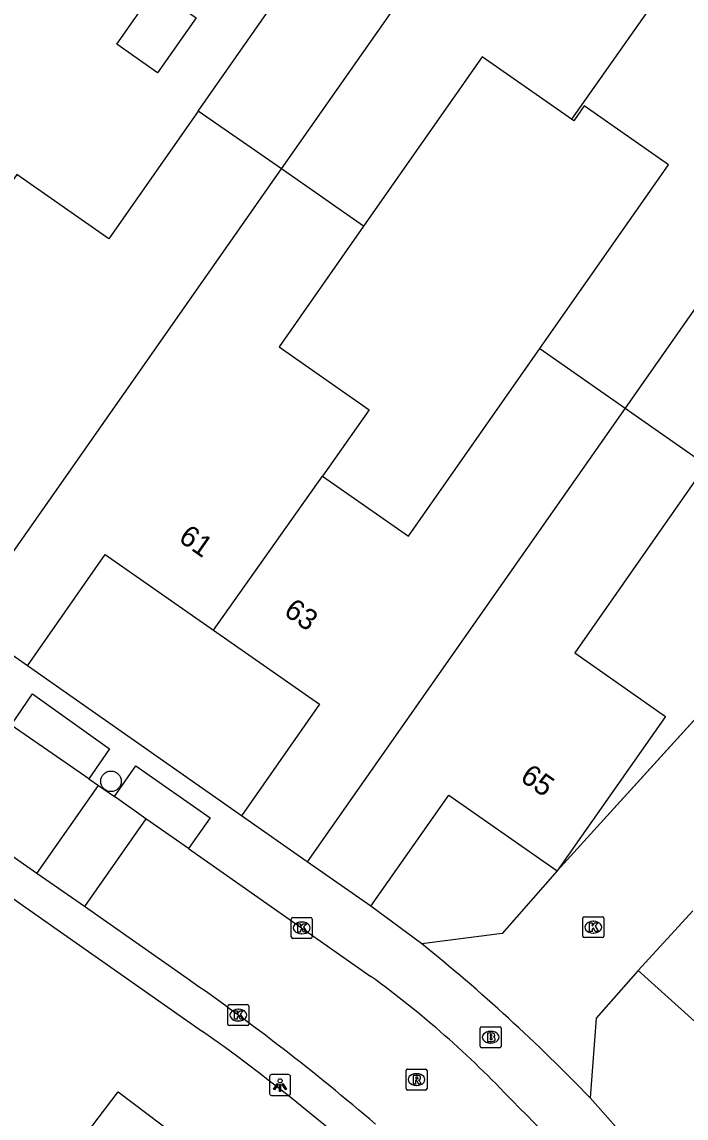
# Model space of a CAD drawing. Extents: x 158474 to 159560, y 388525 to 389605.
# Drawn here: x 158711.4 to 158743.1, y 389093.6 to 389145.9 of the extents above; entities that cross this region are included whole.
import ezdxf

# ---------------------------------------------------------------- set-up
doc = ezdxf.new("R2010")
doc.units = 0
for name, color, linetype in [('IMGEO_Boom', 7, 'Continuous'), ('IMGEO_Brandkraan', 7, 'Continuous'), ('IMGEO_Kolk', 7, 'Continuous'), ('IMGEO_Lichtpunt', 7, 'Continuous'), ('IMGEO_Muur', 7, 'Continuous'), ('IMGEO_Pand', 7, 'Continuous'), ('IMGEO_Pand_nummerreeks', 7, 'Continuous'), ('IMGEO_Rijbaan_lokaal_open', 7, 'Continuous'), ('IMGEO_Rioolput', 7, 'Continuous'), ('IMGEO_Voetpad_open', 7, 'Continuous')]:
    doc.layers.add(name, color=color, linetype=linetype)

msp = doc.modelspace()

# ---------------------------------------------------------------- linework, layer by layer
at = {"layer": 'IMGEO_Boom'}
msp.add_circle((158715.644, 389109.647), 0.489, dxfattribs=at)
at = {"layer": 'IMGEO_Brandkraan'}
for p, q in [((158733.273, 389096.997), (158733.273, 389097.849)), ((158733.348, 389097.923), (158734.2, 389097.923)), ((158733.761, 389097.703), (158733.786, 389097.703)), ((158734.274, 389097.849), (158734.274, 389096.997)), ((158733.784, 389097.143), (158733.759, 389097.143)), ((158734.2, 389096.923), (158733.348, 389096.923))]:
    msp.add_line(p, q, dxfattribs=at)
for points in [[(158733.273, 389096.997), (158733.273, 389097.849)], [(158733.348, 389097.923), (158734.2, 389097.923)], [(158733.621, 389097.623), (158733.621, 389097.223), (158733.834, 389097.223)], [(158733.852, 389097.623), (158733.621, 389097.623)], [(158734.274, 389097.849), (158734.274, 389096.997)], [(158733.8, 389097.542), (158733.746, 389097.542), (158733.746, 389097.466)], [(158733.746, 389097.466), (158733.799, 389097.466)], [(158733.808, 389097.39), (158733.746, 389097.39), (158733.746, 389097.309)], [(158733.746, 389097.309), (158733.808, 389097.309)], [(158734.2, 389096.923), (158733.348, 389096.923)]]:
    msp.add_lwpolyline(points, dxfattribs=at)
for centre, radius, start, end in [((158733.35, 389097.847), 0.0765, 91.552, 178.448), ((158733.35, 389097.847), 0.0765, 91.552, 178.448), ((158733.856, 389097.478), 0.145, 59.4692, 91.5367), ((158733.881, 389097.525), 0.0922, 285.5137, 58.1501), ((158734.198, 389097.847), 0.0765, 1.552, 88.448), ((158734.198, 389097.847), 0.0765, 1.552, 88.448), ((158733.801, 389097.504), 0.0379, 267.8285, 90.9355), ((158733.809, 389097.349), 0.0404, 269.8759, 90.5077), ((158733.84, 389097.474), 0.251, 268.6676, 293.5347), ((158733.886, 389097.333), 0.105, 301.3115, 78.989), ((158733.35, 389096.999), 0.0765, 181.552, 268.448), ((158733.35, 389096.999), 0.0765, 181.552, 268.448), ((158734.198, 389096.999), 0.0765, 271.552, 358.448), ((158734.198, 389096.999), 0.0765, 271.552, 358.448)]:
    msp.add_arc(centre, radius, start, end, dxfattribs=at)
for centre, major_axis, ratio, start_param, end_param in [((158733.76, 389097.423), (-0.387, 0.002), 0.722429, 4.712389, 7.853982), ((158733.785, 389097.423), (-0.39, 0.002), 0.717154, 1.570796, 4.712389)]:
    msp.add_ellipse(centre, major_axis=major_axis, ratio=ratio, start_param=start_param, end_param=end_param, dxfattribs=at)
at = {"layer": 'IMGEO_Kolk'}
for p, q in [((158724.251, 389102.218), (158724.251, 389103.07)), ((158724.326, 389103.144), (158725.178, 389103.144)), ((158724.739, 389102.924), (158724.764, 389102.924)), ((158725.252, 389103.07), (158725.252, 389102.218)), ((158738.175, 389102.254), (158738.175, 389103.106)), ((158738.25, 389103.18), (158739.102, 389103.18)), ((158738.663, 389102.96), (158738.688, 389102.96)), ((158739.176, 389103.106), (158739.176, 389102.254)), ((158724.762, 389102.364), (158724.737, 389102.364)), ((158738.686, 389102.4), (158738.661, 389102.4)), ((158725.178, 389102.144), (158724.326, 389102.144)), ((158739.102, 389102.18), (158738.25, 389102.18)), ((158721.224, 389098.053), (158721.224, 389098.905)), ((158721.299, 389098.979), (158722.151, 389098.979)), ((158721.712, 389098.759), (158721.737, 389098.759)), ((158722.225, 389098.905), (158722.225, 389098.053)), ((158721.735, 389098.199), (158721.71, 389098.199)), ((158722.151, 389097.979), (158721.299, 389097.979))]:
    msp.add_line(p, q, dxfattribs=at)
for points in [[(158724.251, 389102.218), (158724.251, 389103.07)], [(158724.326, 389103.144), (158725.178, 389103.144)], [(158724.572, 389102.844), (158724.695, 389102.844), (158724.695, 389102.693), (158724.825, 389102.844), (158724.989, 389102.844), (158724.843, 389102.693), (158724.996, 389102.444), (158724.844, 389102.444), (158724.759, 389102.608), (158724.695, 389102.541), (158724.695, 389102.444), (158724.572, 389102.444), (158724.572, 389102.844)], [(158725.252, 389103.07), (158725.252, 389102.218)], [(158738.175, 389102.254), (158738.175, 389103.106)], [(158738.25, 389103.18), (158739.102, 389103.18)], [(158738.496, 389102.88), (158738.619, 389102.88), (158738.619, 389102.729), (158738.749, 389102.88), (158738.913, 389102.88), (158738.767, 389102.729), (158738.92, 389102.48), (158738.768, 389102.48), (158738.683, 389102.644), (158738.619, 389102.577), (158738.619, 389102.48), (158738.496, 389102.48), (158738.496, 389102.88)], [(158739.176, 389103.106), (158739.176, 389102.254)], [(158725.178, 389102.144), (158724.326, 389102.144)], [(158739.102, 389102.18), (158738.25, 389102.18)], [(158721.224, 389098.053), (158721.224, 389098.905)], [(158721.299, 389098.979), (158722.151, 389098.979)], [(158721.545, 389098.679), (158721.668, 389098.679), (158721.668, 389098.528), (158721.798, 389098.679), (158721.962, 389098.679), (158721.816, 389098.528), (158721.969, 389098.279), (158721.817, 389098.279), (158721.732, 389098.443), (158721.668, 389098.376), (158721.668, 389098.279), (158721.545, 389098.279), (158721.545, 389098.679)], [(158722.225, 389098.905), (158722.225, 389098.053)], [(158722.151, 389097.979), (158721.299, 389097.979)]]:
    msp.add_lwpolyline(points, dxfattribs=at)
for centre, start, end in [((158724.328, 389103.068), 91.552, 178.448), ((158724.328, 389103.068), 91.552, 178.448), ((158725.176, 389103.068), 1.552, 88.448), ((158725.176, 389103.068), 1.552, 88.448), ((158738.252, 389103.104), 91.552, 178.448), ((158738.252, 389103.104), 91.552, 178.448), ((158739.1, 389103.104), 1.552, 88.448), ((158739.1, 389103.104), 1.552, 88.448), ((158724.328, 389102.22), 181.552, 268.448), ((158724.328, 389102.22), 181.552, 268.448), ((158725.176, 389102.22), 271.552, 358.448), ((158725.176, 389102.22), 271.552, 358.448), ((158738.252, 389102.256), 181.552, 268.448), ((158738.252, 389102.256), 181.552, 268.448), ((158739.1, 389102.256), 271.552, 358.448), ((158739.1, 389102.256), 271.552, 358.448), ((158721.301, 389098.903), 91.552, 178.448), ((158721.301, 389098.903), 91.552, 178.448), ((158722.149, 389098.903), 1.552, 88.448), ((158722.149, 389098.903), 1.552, 88.448), ((158721.301, 389098.055), 181.552, 268.448), ((158721.301, 389098.055), 181.552, 268.448), ((158722.149, 389098.055), 271.552, 358.448), ((158722.149, 389098.055), 271.552, 358.448)]:
    msp.add_arc(centre, 0.0765, start, end, dxfattribs=at)
for centre, major_axis, ratio, start_param, end_param in [((158724.738, 389102.644), (-0.387, 0.002), 0.722429, 4.712389, 7.853982), ((158724.763, 389102.644), (-0.39, 0.002), 0.717154, 1.570796, 4.712389), ((158738.662, 389102.68), (-0.387, 0.002), 0.722429, 4.712389, 7.853982), ((158738.687, 389102.68), (-0.39, 0.002), 0.717154, 1.570796, 4.712389), ((158721.711, 389098.479), (-0.387, 0.002), 0.722429, 4.712389, 7.853982), ((158721.736, 389098.479), (-0.39, 0.002), 0.717154, 1.570796, 4.712389)]:
    msp.add_ellipse(centre, major_axis=major_axis, ratio=ratio, start_param=start_param, end_param=end_param, dxfattribs=at)
at = {"layer": 'IMGEO_Lichtpunt'}
for p, q in [((158723.22, 389095.541), (158723.22, 389094.734)), ((158723.22, 389095.541), (158723.22, 389094.734)), ((158724.122, 389095.636), (158723.314, 389095.636)), ((158724.122, 389095.636), (158723.314, 389095.636)), ((158724.216, 389094.734), (158724.216, 389095.541)), ((158724.216, 389094.734), (158724.216, 389095.541)), ((158723.314, 389094.64), (158724.122, 389094.64)), ((158723.314, 389094.64), (158724.122, 389094.64))]:
    msp.add_line(p, q, dxfattribs=at)
for points in [[(158723.594, 389095.205), (158723.633, 389095.177), (158723.445, 389094.915), (158723.407, 389094.942), (158723.594, 389095.205)], [(158723.696, 389095.157), (158723.743, 389095.157), (158723.743, 389094.835), (158723.696, 389094.835), (158723.696, 389095.157)], [(158723.806, 389095.177), (158723.844, 389095.204), (158724.031, 389094.942), (158723.992, 389094.914), (158723.806, 389095.177)]]:
    msp.add_lwpolyline(points, dxfattribs=at)
msp.add_circle((158723.719, 389095.339), 0.0994, dxfattribs=at)
for centre, start, end in [((158723.314, 389095.541), 90, 180), ((158723.314, 389095.541), 90, 180), ((158724.122, 389095.541), 0, 90), ((158724.122, 389095.541), 0, 90), ((158723.314, 389094.734), 180, 270), ((158723.314, 389094.734), 180, 270), ((158724.122, 389094.734), 270, 0), ((158724.122, 389094.734), 270, 360)]:
    msp.add_arc(centre, 0.0946, start, end, dxfattribs=at)
at = {"layer": 'IMGEO_Muur'}
msp.add_lwpolyline([(158736.952, 389105.364), (158760.421, 389131.219)], dxfattribs=at)
at = {"layer": 'IMGEO_Pand'}
for points in [[(158723.78, 389138.91), (158738.124, 389159.376)], [(158719.812, 389141.67), (158725.527, 389149.84), (158721.457, 389152.687), (158721.353, 389152.76)], [(158755.371, 389149.144), (158740.19, 389127.47)], [(158742.779, 389148.593), (158737.633, 389141.28)], [(158715.92, 389144.861), (158717.755, 389147.483), (158719.706, 389146.118), (158717.872, 389143.495), (158715.92, 389144.861)], [(158737.633, 389141.28), (158733.367, 389144.264), (158727.701, 389136.164)], [(158719.812, 389141.67), (158715.538, 389135.561), (158711.148, 389138.632), (158708.866, 389135.374)], [(158723.78, 389138.91), (158719.812, 389141.67)], [(158736.122, 389130.326), (158742.26, 389139.1), (158738.236, 389141.914), (158737.74, 389141.205), (158737.633, 389141.28)], [(158708.635, 389117.286), (158723.78, 389138.91)], [(158727.701, 389136.164), (158723.78, 389138.91)], [(158727.701, 389136.164), (158723.669, 389130.4), (158727.969, 389127.391), (158725.737, 389124.229)], [(158725.737, 389124.229), (158729.847, 389121.355), (158736.122, 389130.326)], [(158736.122, 389130.326), (158740.19, 389127.47)], [(158740.19, 389127.47), (158725.014, 389105.804)], [(158740.19, 389127.47), (158744.071, 389124.764)], [(158744.071, 389124.764), (158737.786, 389115.78), (158742.118, 389112.75), (158736.952, 389105.364)], [(158720.542, 389116.869), (158725.737, 389124.229)], [(158711.658, 389115.172), (158715.374, 389120.484), (158720.542, 389116.869)], [(158711.658, 389115.172), (158708.635, 389117.286)], [(158720.542, 389116.869), (158725.605, 389113.327), (158721.878, 389107.998)], [(158728.054, 389103.678), (158731.769, 389108.989), (158736.952, 389105.364)], [(158725.014, 389105.804), (158721.878, 389107.998)], [(158728.054, 389103.678), (158725.014, 389105.804)], [(158740.815, 389100.606), (158743.43, 389103.458)], [(158758.992, 389082.653), (158752.414, 389088.553), (158748.973, 389084.717), (158742.277, 389090.723), (158746.537, 389095.473), (158740.815, 389100.606)], [(158710.218, 389092.182), (158712.616, 389090.364), (158715.993, 389094.818), (158720.749, 389091.213)]]:
    msp.add_lwpolyline(points, dxfattribs=at)
at = {"layer": 'IMGEO_Rijbaan_lokaal_open'}
for points in [[(158712.105, 389105.251), (158700.051, 389113.689), (158668.668, 389135.691)], [(158754.672, 389124.87), (158736.952, 389105.364)], [(158714.59, 389109.772), (158710.878, 389112.337)], [(158701.475, 389110.704), (158720.018, 389097.701)], [(158714.59, 389109.772), (158715.048, 389109.451)], [(158712.105, 389105.251), (158715.048, 389109.451)], [(158715.048, 389109.451), (158715.809, 389108.917)], [(158717.316, 389107.86), (158715.809, 389108.917)], [(158717.316, 389107.86), (158714.375, 389103.662)], [(158719.346, 389106.437), (158717.316, 389107.86)], [(158719.346, 389106.437), (158728.059, 389100.327)], [(158714.375, 389103.662), (158712.105, 389105.251)], [(158736.952, 389105.364), (158734.321, 389102.376), (158730.482, 389101.889)], [(158719.28, 389100.228), (158714.375, 389103.662)], [(158740.815, 389100.606), (158738.808, 389098.335), (158738.53, 389094.525)]]:
    msp.add_lwpolyline(points, dxfattribs=at)
for centre, radius, start, end in [((158675.445, 389033.66), 87.66, 43.97385, 51.1085), ((158656.143, 389009.389), 110.626, 49.30893, 55.19926), ((158699.795, 389061.446), 48.069, 43.24, 53.9845), ((158667.256, 389023.192), 91.299, 41.36595, 54.6966), ((158654.271, 389012.754), 114.669, 41.51082, 45.38213)]:
    msp.add_arc(centre, radius, start, end, dxfattribs=at)
at = {"layer": 'IMGEO_Rioolput'}
for p, q in [((158729.733, 389094.975), (158729.733, 389095.827)), ((158729.808, 389095.901), (158730.66, 389095.901)), ((158730.221, 389095.681), (158730.246, 389095.681)), ((158730.734, 389095.827), (158730.734, 389094.975)), ((158730.244, 389095.121), (158730.219, 389095.121)), ((158730.66, 389094.901), (158729.808, 389094.901))]:
    msp.add_line(p, q, dxfattribs=at)
for points in [[(158729.733, 389094.975), (158729.733, 389095.827)], [(158729.808, 389095.901), (158730.66, 389095.901)], [(158730.322, 389095.599), (158730.07, 389095.601), (158730.07, 389095.201)], [(158730.248, 389095.52), (158730.194, 389095.52), (158730.194, 389095.439)], [(158730.734, 389095.827), (158730.734, 389094.975)], [(158730.07, 389095.201), (158730.194, 389095.201), (158730.194, 389095.363), (158730.205, 389095.363)], [(158730.194, 389095.439), (158730.246, 389095.439)], [(158730.252, 389095.334), (158730.323, 389095.201), (158730.463, 389095.201), (158730.398, 389095.327)], [(158730.66, 389094.901), (158729.808, 389094.901)]]:
    msp.add_lwpolyline(points, dxfattribs=at)
for centre, radius, start, end in [((158729.81, 389095.825), 0.0765, 91.552, 178.448), ((158729.81, 389095.825), 0.0765, 91.552, 178.448), ((158730.254, 389095.424), 0.0964, 77.0061, 93.1865), ((158730.268, 389095.481), 0.0378, 276.6634, 79.6772), ((158730.321, 389095.489), 0.109, 350.3612, 89.416), ((158730.319, 389095.489), 0.112, 277.5842, 350.9817), ((158730.658, 389095.825), 0.0765, 1.552, 88.448), ((158730.658, 389095.825), 0.0765, 1.552, 88.448), ((158729.81, 389094.977), 0.0765, 181.552, 268.448), ((158729.81, 389094.977), 0.0765, 181.552, 268.448), ((158730.204, 389095.31), 0.0533, 26.0293, 88.6989), ((158730.23, 389095.628), 0.19, 274.7715, 282.9687), ((158730.303, 389095.274), 0.108, 29.5134, 73.7905), ((158730.658, 389094.977), 0.0765, 271.552, 358.448), ((158730.658, 389094.977), 0.0765, 271.552, 358.448)]:
    msp.add_arc(centre, radius, start, end, dxfattribs=at)
for centre, major_axis, ratio, start_param, end_param in [((158730.22, 389095.401), (-0.387, 0.002), 0.722429, 4.712389, 7.853982), ((158730.245, 389095.401), (-0.39, 0.002), 0.717154, 1.570796, 4.712389)]:
    msp.add_ellipse(centre, major_axis=major_axis, ratio=ratio, start_param=start_param, end_param=end_param, dxfattribs=at)
at = {"layer": 'IMGEO_Voetpad_open'}
for points in [[(158721.878, 389107.998), (158711.658, 389115.172)], [(158710.878, 389112.337), (158711.904, 389113.831), (158715.578, 389111.196), (158714.59, 389109.772)], [(158715.809, 389108.917), (158716.836, 389110.382), (158720.374, 389107.904), (158719.346, 389106.437)], [(158730.482, 389101.889), (158728.054, 389103.678)], [(158738.53, 389094.525), (158748.078, 389083.72), (158754.435, 389076.526), (158771.254, 389057.492)]]:
    msp.add_lwpolyline(points, dxfattribs=at)

# ---------------------------------------------------------------- texts
at = {"layer": 'IMGEO_Pand_nummerreeks'}
for s, rotation, p in [('61', 325.0267, (158718.818, 389121.151)), ('63', 325.0239, (158723.841, 389117.636)), ('65', 325.031, (158735.128, 389109.715))]:
    msp.add_text(s, height=1, rotation=rotation, dxfattribs=at).set_placement(p)

doc.saveas('drawing.dxf')
